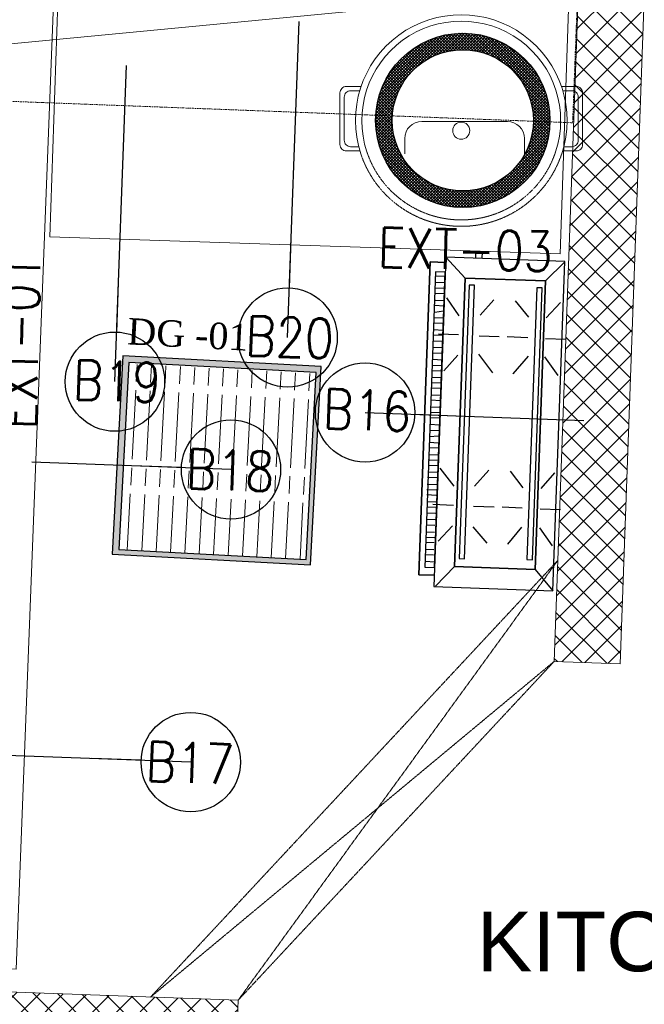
# Model space of a CAD drawing. Header units: millimetres. Extents: x 297264 to 416219, y -77299 to -23696.
# Tile 308 of 327: x 384236 to 385179, y -27393 to -25905. Entities that reach past the tile are written whole.
import ezdxf

# ---------------------------------------------------------------- set-up
doc = ezdxf.new("R2010")
doc.units = ezdxf.units.MM
doc.header["$LTSCALE"] = 2.5
for name, pattern in [('( Hidden )', [0.375, 0.25, -0.125]), ('DASHDOT2', [0.5, 0.25, -0.125, 0, -0.125]), ('HIDDEN2', [4.7625, 3.175, -1.5875])]:
    doc.linetypes.add(name, pattern=pattern)
for name, color, linetype, lineweight in [('A-WALL', 7, 'Continuous', 30), ('A_ FURN', 44, 'Continuous', 20), ('CKD - Kit Text', 171, 'Continuous', 13), ('CKD Equipments', 252, 'Continuous', 0), ('ELEVATION 1', 143, 'Continuous', 18), ('ELEVATION 4', 157, 'Continuous', 9), ('HATCH LIGHT', 250, 'Continuous', 0), ('K Equipment', 30, 'Continuous', 9), ('K Equipment UC', 251, 'Continuous', 5), ('ROOM TEXT', 7, 'Continuous', 5), ('TEXT', 40, 'Continuous', 0)]:
    doc.layers.add(name, color=color, linetype=linetype, lineweight=lineweight)
for name, color, linetype in [('Drain Grating', 4, 'Continuous'), ('kitchen equip1', 8, 'Continuous'), ('xKAM-B3-01-Kitchen$0$A-FURN', 8, 'Continuous')]:
    doc.layers.add(name, color=color, linetype=linetype)
doc.styles.add('CKD_Dimension Text', font='BOOKOSI.TTF')
doc.styles.add('MTEXT', font='romans.shx', dxfattribs={"width": 0.85})
doc.styles.add('RG_3F_TITLE BLOCK_A1$0$A1 TBLOCK LBV$0$Style-arial', font='arial.ttf')
doc.styles.get("Standard").update_dxf_attribs({"font": 'GOTHIC.TTF'})
doc.dimstyles.new('AJKD_30', dxfattribs={"dimscale": 30, "dimtxt": 2, "dimasz": 1, "dimexe": 0.8, "dimexo": 0.8, "dimgap": 0.5, "dimtad": 1, "dimdec": 0, "dimzin": 0, "dimdsep": 46, "dimtxsty": 'Standard', "dimblk": 'ARCHTICK', "dimcen": 0.125, "dimclrd": 251, "dimclre": 251, "dimclrt": 42, "dimadec": 0, "dimazin": 0, "dimtfac": 1, "dimtdec": 0, "dimtix": 1, "dimtmove": 0, "dimatfit": 3, "dimfxl": 1, "dimtolj": 1, "dimtzin": 0, "dimarcsym": 1})

# ---------------------------------------------------------------- blocks, each defined once
blk = doc.blocks.new('G$C46422E3B')
at = {"layer": 'A_ FURN', "ltscale": 2}
h = blk.add_hatch(dxfattribs=at)
h.set_pattern_fill('ANSI37', color=15)
h.set_pattern_definition([(45, (111347.439, 475109.8173), (-2.24506403, 2.24506403), []), (135, (111347.439, 475109.8173), (-2.24506403, -2.24506403), [])])
edge = h.paths.add_edge_path()
edge.add_arc((131.7, 131.7), 131.7, 0, 360)
edge = h.paths.add_edge_path(flags=16)
edge.add_arc((131.7, 131.7), 106.7, 0, 360)
at = {"layer": 'kitchen equip1'}
for radius in [131.7, 106.7]:
    blk.add_circle((131.7, 131.7), radius, dxfattribs=at)
blk = doc.blocks.new('A$C7a6a0475')
for p, q in [((325.4, 415.9), (289.6, 415.9)), ((249.6, 175.9), (249.6, 375.9)), ((325.4, 135.9), (289.6, 135.9))]:
    blk.add_line(p, q)
at = {"elevation": 0}
for points in [[(167.8, 518), (167.8, 552.3, -0.414214), (182.8, 567.3), (303.7, 567.3, -0.414214), (318.7, 552.3), (318.7, 520.7)], [(177.8, 521.1), (177.8, 542.3, -0.414214), (192.8, 557.3), (293.7, 557.3, -0.414214), (308.7, 542.3), (308.7, 523.5)], [(167.8, 49.3), (167.8, 15, 0.414214), (182.8, 0), (303.7, 0, 0.414214), (318.7, 15), (318.7, 46.6)], [(177.8, 46.2), (177.8, 25, 0.414214), (192.8, 10), (293.7, 10, 0.414214), (308.7, 25), (308.7, 43.8)]]:
    blk.add_lwpolyline(points, format="xyb", dxfattribs=at)
blk.add_circle((271.1, 283.7), 20)
for centre, radius, start, end in [((247.5, 283.7), 247.5, 71.6585, 288.3415), ((247.5, 283.7), 232.5, 71.6585, 288.3415), ((289.6, 375.9), 40, 90, 180), ((289.6, 175.9), 40, 180, 270)]:
    blk.add_arc(centre, radius, start, end)
at = {"linetype": 'HIDDEN2', "ltscale": 0.1}
for radius in [247.5, 232.5]:
    blk.add_arc((247.5, 283.7), radius, 288.3415, 71.6585, dxfattribs=at)
blk = doc.blocks.new('G$CD5B1A49A')
at = {"color": 3}
for points in [[(490, 186.8), (490, 210), (17, 210), (17, 186.8)], [(17, 186.8), (17, 210), (490, 210), (490, 186.8)], [(37, 186.6), (37.1, 201), (37.1, 201)], [(47.4, 188.9), (47.5, 200.9), (47.5, 200.9)], [(55.4, 188.9), (55.5, 200.9), (55.5, 200.9)], [(65.8, 188.8), (65.9, 200.8), (65.9, 200.8)], [(73.8, 188.7), (73.9, 200.7), (73.9, 200.7)], [(81.8, 188.6), (81.9, 200.6), (81.9, 200.6)], [(92.2, 188.6), (92.3, 200.6), (92.3, 200.6)], [(101, 188.5), (101.1, 200.5), (101.1, 200.5)], [(110.6, 188.4), (110.7, 200.4), (110.7, 200.4)], [(119.4, 188.3), (119.5, 200.3), (119.5, 200.3)], [(127.4, 188.3), (127.5, 200.3), (127.5, 200.3)], [(137.8, 188.2), (137.9, 202.6), (137.9, 202.6)], [(145.8, 188.1), (145.9, 202.5), (145.9, 202.5)], [(153.8, 188), (153.9, 202.4), (153.9, 202.4)], [(164.2, 188), (164.3, 202.4), (164.3, 202.4)], [(172.2, 187.9), (172.3, 202.3), (172.3, 202.3)], [(182.6, 187.8), (182.7, 202.2), (182.7, 202.2)], [(190.6, 187.7), (190.7, 202.1), (190.7, 202.1)], [(198.6, 187.7), (198.7, 202.1), (198.7, 202.1)], [(209, 187.6), (209.1, 202), (209.1, 202)], [(217, 187.5), (217.1, 201.9), (217.1, 201.9)], [(227.4, 187.4), (225.9, 201.8), (225.9, 201.8)], [(235.4, 187.3), (235.5, 201.7), (235.5, 201.7)], [(244.2, 187.3), (244.3, 201.7), (244.3, 201.7)], [(254.6, 187.2), (254.7, 201.6), (254.7, 201.6)], [(262.6, 187.1), (262.7, 201.5), (262.7, 201.5)], [(270.6, 187.1), (270.7, 201.5), (270.7, 201.5)], [(281, 187), (281.1, 201.4), (281.1, 201.4)], [(289, 186.9), (289.1, 201.3), (289.1, 201.3)], [(299.4, 186.8), (299.5, 201.2), (299.5, 201.2)], [(307.4, 186.7), (307.5, 201.1), (307.5, 201.1)], [(315.4, 186.7), (315.5, 201.1), (315.5, 201.1)], [(325.8, 186.6), (325.9, 201), (325.9, 201)], [(333.8, 186.5), (333.9, 200.9), (333.9, 200.9)], [(342.6, 186.4), (342.7, 200.8), (342.7, 200.8)], [(352.2, 188), (352.3, 200.8), (352.3, 200.8)], [(361, 187.9), (361.1, 200.7), (361.1, 200.7)], [(370.6, 187.8), (370.7, 200.6), (370.7, 200.6)], [(379.4, 187.7), (379.5, 200.5), (379.5, 200.5)], [(381.3, 163.2), (381.4, 193.6), (381.4, 193.6)], [(387.4, 187.7), (387.5, 200.5), (387.5, 200.5)], [(397.8, 187.6), (397.9, 200.4), (397.9, 200.4)], [(405.8, 187.5), (405.9, 200.3), (405.9, 200.3)], [(416.2, 187.4), (413.9, 200.2), (413.9, 200.2)], [(424.2, 187.4), (424.3, 200.2), (424.3, 200.2)], [(432.2, 187.3), (432.3, 200.1), (432.3, 200.1)], [(442.6, 187.2), (442.7, 201.6), (442.7, 201.6)], [(450.6, 187.1), (450.7, 201.5), (450.7, 201.5)], [(459.4, 187.1), (459.5, 201.5), (459.5, 201.5)], [(469, 187), (469.1, 201.4), (469.1, 201.4)], [(31.3, 156.5), (0.6, 184.4), (0.6, 184.4)], [(92.5, 161.7), (68.6, 182.6), (68.6, 182.6)], [(123.7, 161.6), (123.8, 192.8), (123.8, 192.8)], [(152.5, 161.5), (179, 183.8), (179, 183.8)], [(350.9, 163.3), (326.2, 183.3), (326.2, 183.3)], [(410.1, 163.1), (436.6, 183), (436.6, 183)], [(467.7, 156.5), (498.2, 186.8), (498.2, 186.8)], [(498, 131.6), (508.4, 131.6), (508.4, 142), (498, 142)], [(92.4, 131.3), (68.3, 109), (68.3, 109)], [(123.6, 131.2), (123.5, 100), (123.5, 100)], [(154, 131.1), (178.7, 110.2), (178.7, 110.2)], [(353.2, 132.1), (325.9, 109.7), (325.9, 109.7)], [(381.2, 132), (381.1, 101.6), (381.1, 101.6)], [(412.4, 131.9), (436.3, 111.8), (436.3, 111.8)], [(381, 58.4), (381.1, 89.6), (381.1, 89.6)], [(94.6, 57.7), (68.2, 77.8), (68.2, 77.8)], [(123.4, 57.6), (123.5, 88), (123.5, 88)], [(153.8, 57.5), (178.6, 77.4), (178.6, 77.4)], [(353, 56.9), (325.8, 79.3), (325.8, 79.3)], [(412.2, 58.3), (436.2, 79), (436.2, 79)], [(31.3, 34.7), (0, 6.8), (0, 6.8)], [(94.5, 30.5), (68, 10.6), (68, 10.6)], [(123.3, 30.4), (123.2, 0), (123.2, 0)], [(153.7, 30.3), (178.4, 10.2), (178.4, 10.2)], [(352.9, 32.1), (325.6, 11.3), (325.6, 11.3)], [(380.9, 32), (380.8, 0.8), (380.8, 0.8)], [(412.1, 31.9), (436, 11), (436, 11)], [(467.7, 34.7), (497.6, 6.8), (497.6, 6.8)]]:
    blk.add_lwpolyline(points, dxfattribs=at)
for points in [[(475.5, 201.3), (29, 201.3), (29, 186.8), (475.5, 186.7)], [(498.2, 186.8), (0, 186.8), (0, 6.8), (498.2, 6.8)], [(467.7, 156.5), (467.7, 34.7), (31.3, 34.7), (31.3, 156.5)], [(31.3, 34.7), (467.7, 34.7), (467.7, 156.5), (31.3, 156.5)], [(457.3, 150.1), (43.7, 150.1), (43.6, 141.9), (457.3, 141.9)], [(43.6, 141.9), (457.3, 141.9), (457.3, 150.1), (43.6, 150.1)], [(456.9, 47.7), (45.7, 47.7), (45.7, 39.4), (456.9, 39.4)], [(45.7, 39.4), (456.9, 39.4), (456.9, 47.7), (45.7, 47.7)]]:
    blk.add_lwpolyline(points, close=True, dxfattribs=at)
blk = doc.blocks.new('_ArchTick')
at = {"color": 0, "linetype": 'ByBlock', "const_width": 0.15}
blk.add_lwpolyline([(-0.5, -0.5), (0.5, 0.5)], dxfattribs=at)

msp = doc.modelspace()

# ---------------------------------------------------------------- hatches: boundary and pattern name
at = {"layer": 'CKD Equipments'}
h = msp.add_hatch(color=2, dxfattribs=at)
h.dxf.hatch_style = 1
h.paths.add_polyline_path([(384391.7, -26413.2), (384375.8, -26712.8), (384675.4, -26728.7), (384691.3, -26429.1)])
h.paths.add_polyline_path([(384683.6, -26438.2), (384400.9, -26423.2), (384385.9, -26705.9), (384668.5, -26720.9)], flags=16)
at = {"layer": 'Drain Grating', "linetype": 'Continuous', "lineweight": 5}
h = msp.add_hatch(dxfattribs=at)
h.set_pattern_fill('ACAD_ISO08W100', color=256, scale=4.354286, angle=86.9594, style=0)
h.set_pattern_definition([(86.9594327, (272712.837, -771135.317), (-21.7407794, 1.154822), [104.5028571, -13.0628571, 26.1257143, -13.0628571])])
h.paths.add_polyline_path([(384683.6, -26438.2), (384668.5, -26720.9), (384385.9, -26705.9), (384400.9, -26423.2)])
at = {"layer": 'HATCH LIGHT', "true_color": 0x636466}
h = msp.add_hatch(dxfattribs=at)
h.set_pattern_fill('ANSI32', color=251, scale=6)
h.set_pattern_definition([(45, (318543.99, -46725.026), (-40.411153, 40.411153), []), (45, (318570.93, -46725.026), (-40.411153, 40.411153), [])])
h.paths.add_polyline_path([(395686.8, -32590), (395492.9, -32638.8), (395674.4, -33359.7), (383121.8, -33359.6, -0.000263), (383107.3, -33559.6), (395931, -33559.7)])
h.paths.add_polyline_path([(383535.7, -25157.1), (383335.6, -25157.1, -0.011972), (382854.4, -34256), (383055, -34256, 0.01196)])
h.paths.add_polyline_path([(383519.3, -25697.6), (393198.3, -26046.6, 0.003501), (393692.4, -26800.6), (393860, -26691.5), (393309.9, -25850.5), (383525.6, -25497.7, -0.000262)])
h = msp.add_hatch(dxfattribs=at)
h.set_pattern_fill('ANSI37', color=251, scale=8)
h.set_pattern_definition([(45, (318543.99, -46725.026), (-17.960512, 17.960512), []), (135, (318543.99, -46725.026), (-17.960512, -17.960512), [])])
edge = h.paths.add_edge_path()
edge.add_line((386312.9, -25798.3), (383519.3, -25697.6))
edge.add_arc((193122, -19659.4), 190493.1, 356.573537, 358.183559, ccw=False)
edge.add_line((383274.5, -31044.7), (386123.7, -31044.7))
edge.add_line((386123.7, -31044.7), (386250.3, -27535.7))
edge.add_line((386250.3, -27535.7), (386150.3, -27532.1))
edge.add_line((386150.3, -27532.1), (386121.1, -28343.5))
edge.add_line((386121.1, -28343.5), (386121.1, -28343.5))
edge.add_line((386121.1, -28343.5), (386056.2, -30142.4))
edge.add_line((386056.2, -30142.4), (386027.3, -30944.7))
edge.add_line((386027.3, -30944.7), (383395.6, -30944.7))
edge.add_line((383395.6, -30944.7), (383521.6, -27449.3))
edge.add_line((383521.6, -27449.3), (384521, -27485.3))
edge.add_line((384521, -27485.3), (384562.3, -27486.8))
edge.add_line((384562.3, -27486.8), (384565.9, -27386.9))
edge.add_line((384565.9, -27386.9), (383525.2, -27349.3))
edge.add_line((383525.2, -27349.3), (383581.1, -25799.9))
edge.add_line((383581.1, -25799.9), (385080.1, -25853.9))
edge.add_line((385080.1, -25853.9), (385069.3, -26153.7))
edge.add_line((385069.3, -26153.7), (385045.9, -26801.7))
edge.add_line((385045.9, -26801.7), (385043.3, -26874.9))
edge.add_line((385043.3, -26874.9), (385143.2, -26878.5))
edge.add_line((385143.2, -26878.5), (385180, -25857.5))
edge.add_line((385180, -25857.5), (386209.4, -25894.7))
edge.add_line((386209.4, -25894.7), (386182.7, -26632.7))
edge.add_line((386182.7, -26632.7), (386282.7, -26636.3))
edge.add_line((386282.7, -26636.3), (386312.9, -25798.3))

# ---------------------------------------------------------------- linework, layer by layer
at = {"layer": 'CKD Equipments'}
for points in [[(383588.9, -25813.9), (383531, -27312.8), (384230.5, -27339.8), (384288.3, -25840.9), (383588.9, -25813.9), (383613.8, -25814.9), (383556, -27313.8)], [(384294.9, -25833.6), (385066, -25858.9), (385052.5, -26258.7), (384281.3, -26233.4), (384294.9, -25833.6), (384294, -25858.6), (385065.1, -25884.7)], [(383573.8, -26003.7), (385065.9, -25860.5)]]:
    msp.add_lwpolyline(points, dxfattribs=at)
at = {"layer": 'ELEVATION 1'}
for p, q in [((385080.1, -25853.9), (385043.3, -26874.9)), ((385178.9, -25887.2), (385143.2, -26878.5)), ((385143.2, -26878.5), (385043.3, -26874.9)), ((383525.2, -27349.3), (384565.9, -27386.9)), ((384562.3, -27486.8), (384565.9, -27386.9))]:
    msp.add_line(p, q, dxfattribs=at)
at = {"layer": 'HATCH LIGHT', "linetype": '( Hidden )'}
for p, q in [((385048.8, -26722.3), (384433.7, -27382.1)), ((385048.8, -26722.3), (384565.9, -27386.9)), ((384433.7, -27382.1), (385043.3, -26874.9)), ((385043.3, -26874.9), (384565.9, -27386.9))]:
    msp.add_line(p, q, dxfattribs=at)
at = {"layer": 'K Equipment', "color": 252, "linetype": 'DASHDOT2', "lineweight": 5, "ltscale": 2, "true_color": 0x939598}
msp.add_lwpolyline([(385071.2, -26060.8), (383572.3, -26003.7), (383579.9, -25803.8), (385078.8, -25861)], close=True, dxfattribs=at)
at = {"layer": 'xKAM-B3-01-Kitchen$0$A-FURN', "elevation": -7641}
msp.add_lwpolyline([(384391.7, -26413.2), (384375.8, -26712.8), (384675.4, -26728.7), (384691.3, -26429.1), (384391.7, -26413.2)], dxfattribs=at)
at = {"layer": 'xKAM-B3-01-Kitchen$0$A-FURN', "elevation": -3.7}
msp.add_lwpolyline([(384683.6, -26438.2), (384400.9, -26423.2), (384385.9, -26705.9), (384668.5, -26720.9)], close=True, dxfattribs=at)

# ---------------------------------------------------------------- block references
at = {"layer": 'A-WALL', "rotation": 87.92625837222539}
msp.add_blockref('G$CD5B1A49A', (385048.2, -26768.5), dxfattribs=at)
at = {"layer": 'CKD Equipments', "ltscale": 0.25}
msp.add_blockref('G$C46422E3B', (384773.6, -26188.9), dxfattribs=at)
at = {"layer": 'K Equipment UC', "xscale": -0.6459602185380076, "yscale": 0.6459602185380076, "zscale": 0.6459602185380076, "rotation": 89.99999999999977}
msp.add_blockref('A$C7a6a0475', (385086.2, -25897.6), dxfattribs=at)

# ---------------------------------------------------------------- texts
at = {"layer": 'CKD - Kit Text', "color": 7, "insert": (384491.2, -26360.6), "char_height": 40, "width": 348.213, "attachment_point": 2, "rotation": 356.9594, "style": 'CKD_Dimension Text'}
msp.add_mtext('DG -01', dxfattribs=at)
at = {"layer": 'ROOM TEXT', "char_height": 60, "width": 170.917, "attachment_point": 9, "style": 'MTEXT'}
for s, insert, rotation in [('\\pxqc;EXT-03', (384993.7, -26284.4), 358.5718), ('\\pxqc;EXT-01', (384266.4, -26307.3), 88.5718)]:
    msp.add_mtext(s, dxfattribs=dict(at, insert=insert, rotation=rotation))
at = {"layer": 'ROOM TEXT', "char_height": 60, "rotation": 357.9352, "style": 'MTEXT'}
for s, insert, attachment_point in [('\\A1;\\pxqc;B20', (384728.1, -26418, 0.2), 9), ('\\A1;\\pxqc;B19', (384467.3, -26484.7, 0.2), 9), ('\\A1;\\pxqc;B16', (384845.1, -26528.3, 0.2), 9), ('\\A1;\\pxqc;B18', (384467.5, -26612.8, 0.2), 7), ('\\A1;\\pxqc;B17', (384406.7, -27055, 0.2), 7)]:
    msp.add_mtext_dynamic_manual_height_columns(s, width=170.917, gutter_width=1.8, heights=[0], dxfattribs=dict(at, insert=insert, attachment_point=attachment_point))
at = {"layer": 'TEXT', "insert": (385839.3, -27253.2), "char_height": 90, "width": 1274.194, "attachment_point": 3, "style": 'RG_3F_TITLE BLOCK_A1$0$A1 TBLOCK LBV$0$Style-arial'}
msp.add_mtext('\\pxqc;KITCHEN', dxfattribs=at)

# ---------------------------------------------------------------- leaders
at = {"layer": 'ELEVATION 4'}
for points in [[(384640.7, -26385.5), (384658, -25907.7)], [(384379.8, -26452.1), (384397.2, -25974.3)], [(384757.6, -26498.7), (385087.9, -26510.6)], [(384555.1, -26584.8), (384254.3, -26573.9)], [(384494.3, -27027), (384193.5, -27016.1)]]:
    msp.add_leader(points, dimstyle='AJKD_30', override={"dimasz": 5, "dimgap": 0.5, "dimtad": 0, "dimldrblk": 'DotBlank', "dimfxl": 0.18, "dimfxlon": 1, "dimarcsym": 2}, dxfattribs=at)

doc.saveas('drawing.dxf')
